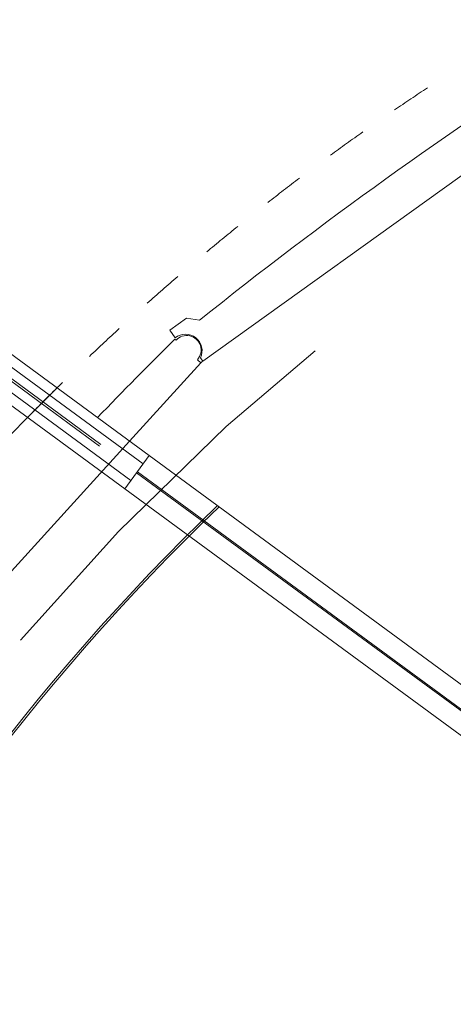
# Model space of a CAD drawing. Header units: metres. Extents: x 135583 to 135939, y 457896 to 458258.
# Tile 458 of 599: x 135746.86 to 135748.96, y 458042.49 to 458047.26. Entities that reach past the tile are written whole.
import ezdxf

# ---------------------------------------------------------------- set-up
doc = ezdxf.new("R2010")
doc.units = ezdxf.units.M
doc.linetypes.add('Hidden', pattern=[4, 2, -2])
doc.layers.add('NIEUWE INSTALLATIE', color=250, linetype='Continuous', lineweight=0)

msp = doc.modelspace()

# ---------------------------------------------------------------- linework, layer by layer
at = {"layer": 'NIEUWE INSTALLATIE'}
for p, q in [((135747.7444784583, 458045.6039248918), (135749.6659644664, 458046.9844492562)), ((135747.6657264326, 458045.8120819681), (135747.5845140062, 458045.7537335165)), ((135747.7285288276, 458045.8017931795), (135747.6657264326, 458045.8120819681)), ((135747.5845140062, 458045.7537335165), (135747.6107708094, 458045.7171879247)), ((135747.6146948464, 458045.7047446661), (135747.6091479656, 458045.7097926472)), ((135746.7332007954, 458045.6991009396), (135747.4850693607, 458045.1467177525)), ((135747.7348772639, 458045.595371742), (135747.7182366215, 458045.6105156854)), ((135747.7328087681, 458045.6201673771), (135747.7444784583, 458045.6039248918)), ((135747.2506887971, 458045.2010300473), (135746.7575428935, 458045.5633347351)), ((135747.4554658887, 458045.106423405), (135746.7761271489, 458045.6055203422)), ((135747.3900837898, 458045.216501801), (135747.7348772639, 458045.595371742)), ((135747.3666554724, 458044.9855403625), (135746.6147869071, 458045.5379235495)), ((135746.7169202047, 458045.5249316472), (135747.3962589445, 458045.0258347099)), ((135746.751622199, 458045.5552758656), (135747.2447681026, 458045.1929711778)), ((135747.3666554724, 458044.9855403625), (135747.4850693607, 458045.1467177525)), ((135747.4850693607, 458045.1467177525), (135765.3226190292, 458032.0418175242)), ((135765.2042051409, 458031.8806401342), (135747.3666554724, 458044.9855403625))]:
    msp.add_line(p, q, dxfattribs=at)
at = {"layer": 'NIEUWE INSTALLATIE', "linetype": 'Hidden'}
for p, q in [((135747.7392283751, 458045.60015288), (135747.7349106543, 458045.5954084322)), ((135747.7392283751, 458045.60015288), (135747.7349106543, 458045.5954084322)), ((135747.7444381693, 458045.6038959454), (135747.7392283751, 458045.60015288)), ((135747.7444381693, 458045.6038959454), (135747.7392283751, 458045.60015288)), ((135747.3900503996, 458045.2164651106), (135746.1380563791, 458043.8407346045)), ((135747.3900503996, 458045.2164651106), (135746.1380563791, 458043.8407346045)), ((135747.4239381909, 458045.0635099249), (135765.2614878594, 458031.9586096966)), ((135747.4277866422, 458045.0687481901), (135765.2653363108, 458031.9638479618))]:
    msp.add_line(p, q, dxfattribs=at)
for radius, start, end in [(11.06699999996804, 323.6959999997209, 143.6960000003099), (11.06699999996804, 323.6959999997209, 143.6960000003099), (11.76700000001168, 123.3954075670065, 124.3359970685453), (11.76700000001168, 123.3954075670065, 124.3359970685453), (11.76700000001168, 123.3954075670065, 124.3359970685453), (11.76700000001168, 123.3954075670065, 124.3359970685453), (11.76700000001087, 125.24175554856, 126.1840886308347), (11.76700000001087, 125.24175554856, 126.1840886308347), (11.76700000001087, 125.24175554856, 126.1840886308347), (11.76700000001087, 125.24175554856, 126.1840886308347), (11.76700000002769, 127.0880591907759, 128.0327078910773), (11.76700000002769, 127.0880591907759, 128.0327078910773), (11.76700000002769, 127.0880591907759, 128.0327078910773), (11.76700000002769, 127.0880591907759, 128.0327078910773), (11.76699999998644, 128.9343257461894, 129.8820672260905), (11.76699999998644, 128.9343257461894, 129.8820672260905), (11.76699999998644, 128.9343257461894, 129.8820672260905), (11.76699999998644, 128.9343257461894, 129.8820672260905), (11.76700000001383, 130.7805562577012, 131.7325068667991), (11.76700000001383, 130.7805562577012, 131.7325068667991), (11.76700000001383, 130.7805562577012, 131.7325068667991), (11.76700000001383, 130.7805562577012, 131.7325068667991), (11.76700000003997, 132.626757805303, 133.5846157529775), (11.76700000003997, 132.626757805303, 133.5846157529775), (11.76700000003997, 132.626757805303, 133.5846157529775), (11.76700000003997, 132.626757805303, 133.5846157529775), (11.76700000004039, 134.6500331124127, 143.6960000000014), (11.76700000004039, 134.6500331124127, 143.6960000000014), (11.7670000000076, 134.4729327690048, 135.4395142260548), (11.7670000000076, 134.4729327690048, 135.4395142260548), (11.7670000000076, 134.4729327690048, 135.4395142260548), (11.7670000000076, 134.4729327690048, 135.4395142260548), (10.81700000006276, 133.8485233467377, 143.6960000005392), (10.81700000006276, 133.8485233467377, 143.6960000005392), (10.80700000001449, 133.8392934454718, 143.6960000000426), (10.80700000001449, 133.8392934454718, 143.6960000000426), (11.06699999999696, 143.6960000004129, 323.6959999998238), (11.06699999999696, 143.6960000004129, 323.6959999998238)]:
    msp.add_arc((135755.3085157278, 458037.1033767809), radius, start, end, dxfattribs=at)
at = {"layer": 'NIEUWE INSTALLATIE'}
for centre, radius, start, end in [((135761.0693696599, 458029.1729533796), 21.31891993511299, 122.6529275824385, 128.7390720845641), ((135762.592308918, 458030.5440010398), 21.31891993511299, 134.6529291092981, 136.0848033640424), ((135747.666465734, 458045.6576301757), 0.0700000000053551, 317.6959993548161, 137.6959993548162)]:
    msp.add_arc(centre, radius, start, end, dxfattribs=at)
msp.add_ellipse((135747.660597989, 458045.6545999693), major_axis=(0.07988958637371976, 0.004201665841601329), ratio=0.9999999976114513, start_param=5.785696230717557, end_param=8.473803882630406, dxfattribs=at)

doc.saveas('drawing.dxf')
